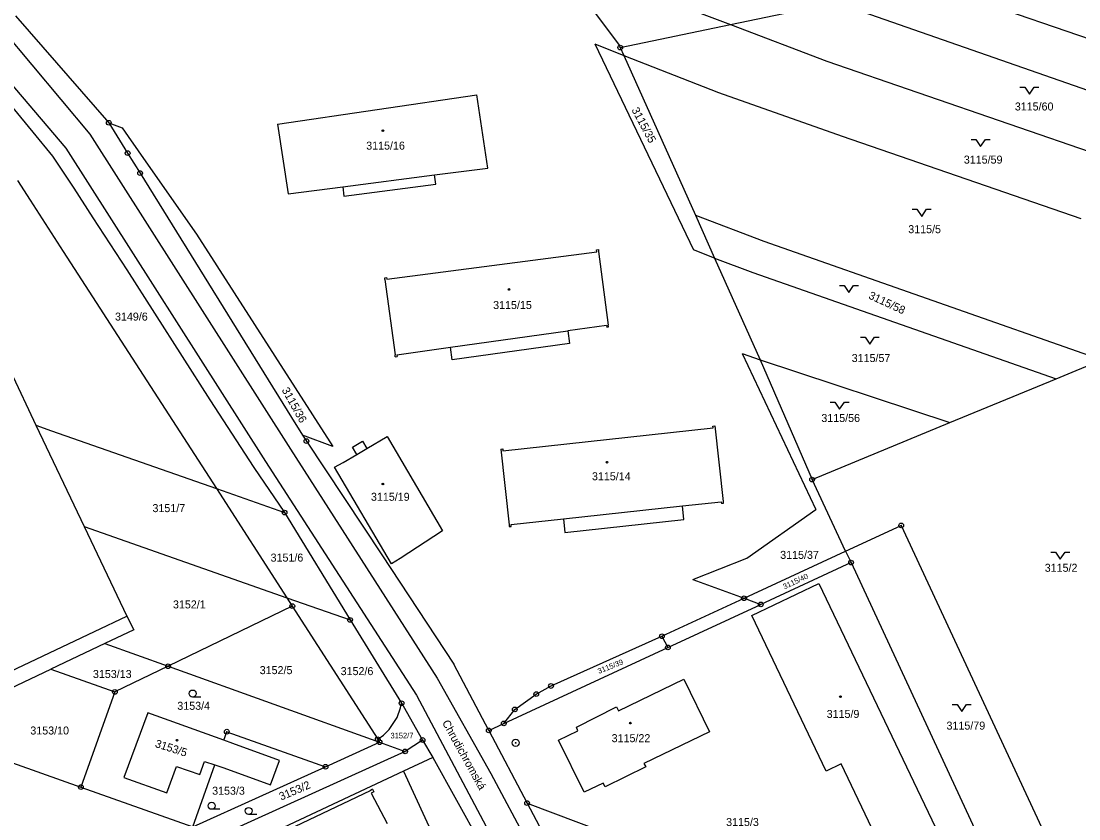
# Model space of a CAD drawing. Extents: x -593183 to -588034, y -1130415 to -1124994.
# Drawn here: x -591957.7 to -591732.9, y -1127703.4 to -1127533.8 of the extents above; entities that cross this region are included whole.
import ezdxf

# ---------------------------------------------------------------- set-up
doc = ezdxf.new("R2010")
doc.units = 0
for name, color, linetype in [('Vrstva 1', 7, 'Continuous'), ('Vrstva 15', 7, 'Continuous'), ('Vrstva 18', 7, 'Continuous'), ('Vrstva 19', 7, 'Continuous'), ('Vrstva 24', 7, 'Continuous'), ('Vrstva 25', 7, 'Continuous'), ('Vrstva 4', 7, 'Continuous')]:
    doc.layers.add(name, color=color, linetype=linetype)

msp = doc.modelspace()

# ---------------------------------------------------------------- linework, layer by layer
at = {"layer": 'Vrstva 1'}
for p, q in [((-591844.5, -1127520.34), (-591806.98, -1127534.56)), ((-591844.5, -1127520.34), (-591830.6, -1127538.91)), ((-591765, -1127525.8), (-591719.7, -1127541.44)), ((-591806.98, -1127534.56), (-591784.47, -1127529.87)), ((-591783.52, -1127530.22), (-591724.73, -1127550.74)), ((-591958.88, -1127532.67), (-591939.07, -1127555.42)), ((-591830.39, -1127539.45), (-591806.98, -1127534.56)), ((-591806.98, -1127534.56), (-591786.52, -1127542.32)), ((-591835.79, -1127538.66), (-591829.62, -1127541.11)), ((-591835.79, -1127538.66), (-591814.84, -1127582.46)), ((-591830.6, -1127538.91), (-591830.39, -1127539.45)), ((-591830.39, -1127539.45), (-591829.62, -1127541.11)), ((-591829.62, -1127541.11), (-591809.51, -1127548.99)), ((-591829.62, -1127541.11), (-591814.41, -1127575.07)), ((-591786.52, -1127542.32), (-591728.5, -1127562.34)), ((-591963.87, -1127546.9), (-591955.2, -1127557.43)), ((-591809.51, -1127548.99), (-591783.24, -1127558.26)), ((-591903.25, -1127555.75), (-591860.85, -1127549.48)), ((-591858.55, -1127565.06), (-591860.85, -1127549.48)), ((-591939.07, -1127555.42), (-591936.22, -1127556.5)), ((-591939.07, -1127555.42), (-591935.06, -1127561.89)), ((-591903.25, -1127555.75), (-591900.92, -1127570.51)), ((-591955.2, -1127557.43), (-591951.02, -1127562.54)), ((-591936.22, -1127556.5), (-591934.93, -1127558.37)), ((-591934.93, -1127558.37), (-591930.69, -1127564.45)), ((-591783.24, -1127558.26), (-591732.53, -1127575.81)), ((-591951.02, -1127562.54), (-591949.45, -1127564.85)), ((-591935.06, -1127561.89), (-591932.43, -1127566.14)), ((-591949.45, -1127564.85), (-591946.5, -1127569.3)), ((-591930.69, -1127564.45), (-591920.42, -1127579.1)), ((-591932.43, -1127566.14), (-591900.25, -1127618.07)), ((-591869.83, -1127566.51), (-591858.55, -1127565.06)), ((-591869.57, -1127568.49), (-591869.83, -1127566.51)), ((-591958.47, -1127567.67), (-591955.78, -1127571.85)), ((-591946.5, -1127569.3), (-591942.48, -1127575.66)), ((-591900.92, -1127570.51), (-591889.37, -1127569.02)), ((-591889.37, -1127569.02), (-591889.11, -1127571.01)), ((-591889.11, -1127571.01), (-591869.57, -1127568.49)), ((-591955.78, -1127571.85), (-591948.73, -1127582.78)), ((-591942.48, -1127575.66), (-591935.26, -1127586.66)), ((-591814.41, -1127575.07), (-591799.88, -1127580.63)), ((-591814.41, -1127575.07), (-591810.33, -1127584.19)), ((-591920.42, -1127579.1), (-591891.43, -1127624.24)), ((-591799.88, -1127580.63), (-591728.03, -1127605.83)), ((-591948.73, -1127582.78), (-591931.76, -1127609.08)), ((-591879.98, -1127588.71), (-591835.39, -1127582.84)), ((-591835.44, -1127582.45), (-591835.04, -1127582.39)), ((-591835.39, -1127582.84), (-591835.44, -1127582.45)), ((-591835.04, -1127582.39), (-591834.99, -1127582.79)), ((-591834.99, -1127582.79), (-591832.93, -1127598.44)), ((-591810.33, -1127584.19), (-591814.84, -1127582.46)), ((-591810.33, -1127584.19), (-591802.2, -1127587.24)), ((-591810.33, -1127584.19), (-591800.65, -1127605.81)), ((-591935.26, -1127586.66), (-591917.61, -1127614.31)), ((-591802.2, -1127587.24), (-591737.74, -1127609.83)), ((-591880.43, -1127588.36), (-591880.04, -1127588.31)), ((-591880.38, -1127588.76), (-591880.43, -1127588.36)), ((-591880.38, -1127588.76), (-591878.25, -1127604.79)), ((-591880.04, -1127588.31), (-591879.98, -1127588.71)), ((-591833.33, -1127598.5), (-591841.54, -1127599.65)), ((-591833.33, -1127598.5), (-591833.27, -1127598.9)), ((-591832.88, -1127598.84), (-591832.93, -1127598.44)), ((-591963.7, -1127600.33), (-591956.12, -1127616.36)), ((-591841.54, -1127599.65), (-591841.17, -1127602.32)), ((-591833.27, -1127598.9), (-591832.88, -1127598.84)), ((-591877.85, -1127604.73), (-591866.47, -1127603.14)), ((-591866.1, -1127605.81), (-591866.47, -1127603.14)), ((-591841.17, -1127602.32), (-591866.1, -1127605.81)), ((-591878.2, -1127605.19), (-591878.25, -1127604.79)), ((-591878.2, -1127605.19), (-591877.79, -1127605.13)), ((-591877.85, -1127604.73), (-591877.79, -1127605.13)), ((-591804.47, -1127604.44), (-591800.65, -1127605.81)), ((-591804.47, -1127604.44), (-591788.8, -1127637.65)), ((-591800.65, -1127605.81), (-591760.35, -1127619.17)), ((-591800.65, -1127605.81), (-591789.63, -1127631.26)), ((-591737.74, -1127609.83), (-591728.03, -1127605.83)), ((-591931.76, -1127609.08), (-591916.19, -1127633.2)), ((-591760.35, -1127619.17), (-591737.74, -1127609.83)), ((-591917.61, -1127614.31), (-591908.26, -1127628.7)), ((-591956.12, -1127616.36), (-591954.54, -1127619.7)), ((-591900.25, -1127618.07), (-591897.89, -1127621.86)), ((-591954.54, -1127619.7), (-591951.27, -1127620.88)), ((-591954.54, -1127619.7), (-591944.3, -1127641.28)), ((-591951.27, -1127620.88), (-591916.19, -1127633.2)), ((-591855.31, -1127625.15), (-591810.64, -1127620.29)), ((-591810.69, -1127619.89), (-591810.29, -1127619.85)), ((-591810.64, -1127620.29), (-591810.69, -1127619.89)), ((-591810.29, -1127619.85), (-591808.54, -1127635.93)), ((-591789.63, -1127631.26), (-591760.35, -1127619.17)), ((-591891.43, -1127624.24), (-591897.89, -1127621.86)), ((-591897.89, -1127621.86), (-591897.07, -1127623.1)), ((-591897.07, -1127623.1), (-591881.05, -1127647.29)), ((-591887.29, -1127624.36), (-591885.13, -1127623.1)), ((-591885.13, -1127623.1), (-591884.22, -1127624.65)), ((-591884.22, -1127624.65), (-591879.91, -1127622.12)), ((-591879.91, -1127622.12), (-591868.15, -1127642.19)), ((-591886.38, -1127625.91), (-591887.29, -1127624.36)), ((-591855.75, -1127624.8), (-591855.35, -1127624.76)), ((-591855.75, -1127624.8), (-591854, -1127640.88)), ((-591855.35, -1127624.76), (-591855.31, -1127625.15)), ((-591891.08, -1127628.67), (-591889.27, -1127627.61)), ((-591889.27, -1127627.61), (-591886.38, -1127625.91)), ((-591908.26, -1127628.7), (-591901.71, -1127638.29)), ((-591879.01, -1127649.21), (-591891.08, -1127628.67)), ((-591782.49, -1127646.49), (-591789.63, -1127631.26)), ((-591916.19, -1127633.2), (-591901.22, -1127656.39)), ((-591916.19, -1127633.2), (-591901.71, -1127638.29)), ((-591817.18, -1127636.87), (-591808.94, -1127635.97)), ((-591808.94, -1127635.97), (-591808.89, -1127636.37)), ((-591808.5, -1127636.33), (-591808.89, -1127636.37)), ((-591808.54, -1127635.93), (-591808.5, -1127636.33)), ((-591901.71, -1127638.29), (-591887.81, -1127661.1)), ((-591816.86, -1127639.75), (-591817.18, -1127636.87)), ((-591803.51, -1127647.97), (-591788.8, -1127637.65)), ((-591944.3, -1127641.28), (-591901.22, -1127656.39)), ((-591944.3, -1127641.28), (-591935.27, -1127660.33)), ((-591854, -1127640.88), (-591853.96, -1127641.28)), ((-591853.96, -1127641.28), (-591853.56, -1127641.23)), ((-591853.6, -1127640.84), (-591842.48, -1127639.63)), ((-591853.56, -1127641.23), (-591853.6, -1127640.84)), ((-591842.48, -1127639.63), (-591842.17, -1127642.51)), ((-591842.17, -1127642.51), (-591816.86, -1127639.75)), ((-591868.15, -1127642.19), (-591877.15, -1127648.07)), ((-591881.05, -1127647.29), (-591865.76, -1127670.54)), ((-591877.15, -1127648.07), (-591879.01, -1127649.21)), ((-591814.96, -1127652.48), (-591803.51, -1127647.97)), ((-591804.09, -1127656.49), (-591782.49, -1127646.49)), ((-591782.49, -1127646.49), (-591781.34, -1127648.93)), ((-591781.34, -1127648.93), (-591800.52, -1127657.81)), ((-591781.34, -1127648.93), (-591749.86, -1127716.73)), ((-591814.96, -1127652.48), (-591804.09, -1127656.49)), ((-591802.43, -1127660.14), (-591788.2, -1127653.34)), ((-591788.2, -1127653.34), (-591760.92, -1127710.38)), ((-591901.22, -1127656.39), (-591900.07, -1127658.18)), ((-591901.22, -1127656.39), (-591887.81, -1127661.1)), ((-591821.53, -1127664.58), (-591804.09, -1127656.49)), ((-591804.09, -1127656.49), (-591800.52, -1127657.81)), ((-591900.07, -1127658.18), (-591926.48, -1127670.94)), ((-591900.07, -1127658.18), (-591881.93, -1127686.47)), ((-591820.27, -1127666.96), (-591800.52, -1127657.81)), ((-591935.27, -1127660.33), (-591933.76, -1127663.22)), ((-591887.81, -1127661.1), (-591876.86, -1127678.81)), ((-591786.6, -1127693.23), (-591802.43, -1127660.14)), ((-591933.76, -1127663.22), (-591939.89, -1127666.12)), ((-591845.1, -1127675.15), (-591821.53, -1127664.58)), ((-591939.89, -1127666.12), (-591951.39, -1127671.56)), ((-591939.89, -1127666.12), (-591926.48, -1127670.94)), ((-591855.15, -1127683.12), (-591820.27, -1127666.96)), ((-591858.34, -1127684.6), (-591865.76, -1127670.54)), ((-591960.06, -1127675.65), (-591951.39, -1127671.56)), ((-591951.39, -1127671.56), (-591937.78, -1127676.4)), ((-591926.48, -1127670.94), (-591937.78, -1127676.4)), ((-591926.48, -1127670.94), (-591881.52, -1127687.11)), ((-591830.78, -1127680.46), (-591816.88, -1127673.71)), ((-591816.88, -1127673.71), (-591811.44, -1127684.86)), ((-591937.78, -1127676.4), (-591944.98, -1127696.65)), ((-591852.79, -1127680.13), (-591848.23, -1127676.87)), ((-591848.23, -1127676.87), (-591845.1, -1127675.15)), ((-591877.06, -1127679.77), (-591876.86, -1127678.81)), ((-591876.86, -1127678.81), (-591876.52, -1127679.36)), ((-591876.52, -1127679.36), (-591872.39, -1127686.63)), ((-591930.8, -1127680.83), (-591935.85, -1127694.58)), ((-591914.64, -1127686.68), (-591930.8, -1127680.83)), ((-591877.79, -1127681.86), (-591877.06, -1127679.77)), ((-591855.15, -1127683.12), (-591852.79, -1127680.13)), ((-591839.7, -1127683.88), (-591831.18, -1127679.61)), ((-591831.18, -1127679.61), (-591830.78, -1127680.46)), ((-591879.48, -1127684.41), (-591877.79, -1127681.86)), ((-591858.34, -1127684.6), (-591855.15, -1127683.12)), ((-591839.37, -1127684.68), (-591839.7, -1127683.88)), ((-591914.64, -1127686.68), (-591913.99, -1127684.86)), ((-591913.99, -1127684.86), (-591893.01, -1127692.32)), ((-591881.93, -1127686.47), (-591880.67, -1127685.59)), ((-591880.67, -1127685.59), (-591879.48, -1127684.41)), ((-591858.34, -1127684.6), (-591850.19, -1127700.03)), ((-591843.52, -1127686.66), (-591839.37, -1127684.68)), ((-591811.44, -1127684.86), (-591825.35, -1127691.59)), ((-591912.72, -1127687.38), (-591914.64, -1127686.68)), ((-591902.79, -1127690.98), (-591912.72, -1127687.38)), ((-591893.01, -1127692.32), (-591881.52, -1127687.11)), ((-591881.93, -1127686.47), (-591881.52, -1127687.11)), ((-591881.52, -1127687.11), (-591876.11, -1127689.06)), ((-591872.39, -1127686.63), (-591876.11, -1127689.06)), ((-591872.39, -1127686.63), (-591870.18, -1127690.32)), ((-591838.07, -1127697.74), (-591843.52, -1127686.66)), ((-591965, -1127689.53), (-591944.98, -1127696.65)), ((-591876.11, -1127689.06), (-591915.78, -1127707.04)), ((-591870.18, -1127690.32), (-591876.43, -1127693.25)), ((-591870.18, -1127690.32), (-591847.52, -1127731.32)), ((-591926.71, -1127697.85), (-591924.65, -1127692.24)), ((-591924.65, -1127692.24), (-591919.72, -1127693.98)), ((-591921.2, -1127705.11), (-591916.51, -1127691.93)), ((-591921.2, -1127705.11), (-591893.01, -1127692.32)), ((-591919.72, -1127693.98), (-591918.71, -1127691.18)), ((-591918.71, -1127691.18), (-591916.51, -1127691.93)), ((-591916.51, -1127691.93), (-591914.61, -1127692.58)), ((-591914.61, -1127692.58), (-591904.7, -1127696.19)), ((-591904.7, -1127696.19), (-591902.79, -1127690.98)), ((-591824.98, -1127692.36), (-591833.62, -1127696.56)), ((-591825.35, -1127691.59), (-591824.98, -1127692.36)), ((-591783.45, -1127691.72), (-591786.6, -1127693.23)), ((-591775.36, -1127708.65), (-591783.45, -1127691.72)), ((-591935.85, -1127694.58), (-591926.71, -1127697.85)), ((-591876.43, -1127693.25), (-591934.25, -1127720.35)), ((-591876.43, -1127693.25), (-591862.67, -1127723.27)), ((-591944.98, -1127696.65), (-591921.2, -1127705.11)), ((-591883.52, -1127697.42), (-591927.11, -1127718.08)), ((-591883.03, -1127697.09), (-591883.52, -1127697.42)), ((-591883.03, -1127697.09), (-591882.75, -1127697.68)), ((-591834, -1127695.82), (-591838.07, -1127697.74)), ((-591833.62, -1127696.56), (-591834, -1127695.82)), ((-591882.75, -1127697.68), (-591883.32, -1127697.95)), ((-591883.32, -1127697.95), (-591879.92, -1127704.36)), ((-591850.19, -1127700.03), (-591780.42, -1127726.22)), ((-591850.19, -1127700.03), (-591836.46, -1127725.97))]:
    msp.add_line(p, q, dxfattribs=at)
msp.add_lwpolyline([(-591782.49, -1127646.49), (-591770.69, -1127641.03), (-591738.07, -1127711.25)], dxfattribs=at)
at = {"layer": 'Vrstva 24'}
for centre, radius in [((-591830.39, -1127539.45), 0.5), ((-591830.39, -1127539.45), 0.0327), ((-591939.07, -1127555.42), 0.5), ((-591939.07, -1127555.42), 0.0327), ((-591935.06, -1127561.89), 0.5), ((-591935.06, -1127561.89), 0.0327), ((-591932.43, -1127566.14), 0.5), ((-591932.43, -1127566.14), 0.0327), ((-591897.07, -1127623.1), 0.5), ((-591897.07, -1127623.1), 0.0327), ((-591789.63, -1127631.26), 0.5), ((-591789.63, -1127631.26), 0.0327), ((-591901.71, -1127638.29), 0.5), ((-591901.71, -1127638.29), 0.0327), ((-591770.69, -1127641.03), 0.5), ((-591770.69, -1127641.03), 0.0327), ((-591781.34, -1127648.93), 0.5), ((-591781.34, -1127648.93), 0.0327), ((-591804.09, -1127656.49), 0.5), ((-591804.09, -1127656.49), 0.0327), ((-591900.07, -1127658.18), 0.5), ((-591900.07, -1127658.18), 0.0327), ((-591800.52, -1127657.81), 0.5), ((-591800.52, -1127657.81), 0.0327), ((-591887.81, -1127661.1), 0.5), ((-591887.81, -1127661.1), 0.0327), ((-591821.53, -1127664.58), 0.5), ((-591821.53, -1127664.58), 0.0327), ((-591820.27, -1127666.96), 0.5), ((-591820.27, -1127666.96), 0.0327), ((-591926.48, -1127670.94), 0.5), ((-591926.48, -1127670.94), 0.0327), ((-591845.1, -1127675.15), 0.5), ((-591937.78, -1127676.4), 0.5), ((-591937.78, -1127676.4), 0.0327), ((-591848.23, -1127676.87), 0.5), ((-591848.23, -1127676.87), 0.0327), ((-591845.1, -1127675.15), 0.0327), ((-591876.86, -1127678.81), 0.5), ((-591876.86, -1127678.81), 0.0327), ((-591852.79, -1127680.13), 0.5), ((-591852.79, -1127680.13), 0.0327), ((-591855.15, -1127683.12), 0.5), ((-591855.15, -1127683.12), 0.0327), ((-591913.99, -1127684.86), 0.5), ((-591913.99, -1127684.86), 0.0327), ((-591881.93, -1127686.47), 0.5), ((-591872.39, -1127686.63), 0.5), ((-591858.34, -1127684.6), 0.5), ((-591858.34, -1127684.6), 0.0327), ((-591881.52, -1127687.11), 0.5), ((-591881.93, -1127686.47), 0.0327), ((-591881.52, -1127687.11), 0.0327), ((-591872.39, -1127686.63), 0.0327), ((-591852.61, -1127687.23), 0.75), ((-591852.61, -1127687.23), 0.0903), ((-591876.11, -1127689.06), 0.5), ((-591876.11, -1127689.06), 0.0327), ((-591893.01, -1127692.32), 0.5), ((-591893.01, -1127692.32), 0.0327), ((-591944.98, -1127696.65), 0.5), ((-591944.98, -1127696.65), 0.0327), ((-591850.19, -1127700.03), 0.5), ((-591850.19, -1127700.03), 0.0327)]:
    msp.add_circle(centre, radius, dxfattribs=at)
at = {"layer": 'Vrstva 25'}
for p, q in [((-591919.5, -1127677.51), (-591921.25, -1127677.51)), ((-591915.46, -1127701.36), (-591917.21, -1127701.36)), ((-591907.61, -1127702.46), (-591909.36, -1127702.46))]:
    msp.add_line(p, q, dxfattribs=at)
for points in [[(-591745.45, -1127547.87), (-591744.45, -1127547.87), (-591743.45, -1127549.37), (-591742.45, -1127547.87), (-591741.45, -1127547.87)], [(-591755.81, -1127559.01), (-591754.81, -1127559.01), (-591753.81, -1127560.51), (-591752.81, -1127559.01), (-591751.81, -1127559.01)], [(-591768.34, -1127573.83), (-591767.34, -1127573.83), (-591766.34, -1127575.33), (-591765.34, -1127573.83), (-591764.34, -1127573.83)], [(-591783.79, -1127589.99), (-591782.79, -1127589.99), (-591781.79, -1127591.49), (-591780.79, -1127589.99), (-591779.79, -1127589.99)], [(-591779.36, -1127601.01), (-591778.36, -1127601.01), (-591777.36, -1127602.51), (-591776.36, -1127601.01), (-591775.36, -1127601.01)], [(-591785.77, -1127614.84), (-591784.77, -1127614.84), (-591783.77, -1127616.34), (-591782.77, -1127614.84), (-591781.77, -1127614.84)], [(-591738.88, -1127646.67), (-591737.88, -1127646.67), (-591736.88, -1127648.17), (-591735.88, -1127646.67), (-591734.88, -1127646.67)], [(-591759.83, -1127679.07), (-591758.83, -1127679.07), (-591757.83, -1127680.57), (-591756.83, -1127679.07), (-591755.83, -1127679.07)]]:
    msp.add_lwpolyline(points, dxfattribs=at)
for centre, radius in [((-591880.83, -1127557.1), 0.175), ((-591880.83, -1127557.1), 0.15), ((-591854.04, -1127590.86), 0.175), ((-591854.04, -1127590.86), 0.15), ((-591833.2, -1127627.59), 0.175), ((-591833.2, -1127627.59), 0.15), ((-591880.83, -1127632.22), 0.175), ((-591880.83, -1127632.22), 0.15), ((-591921.25, -1127676.76), 0.75), ((-591783.59, -1127677.41), 0.175), ((-591783.59, -1127677.41), 0.15), ((-591828.24, -1127683.04), 0.175), ((-591828.24, -1127683.04), 0.15), ((-591924.57, -1127686.67), 0.175), ((-591924.57, -1127686.67), 0.15), ((-591917.21, -1127700.61), 0.75), ((-591909.36, -1127701.71), 0.75)]:
    msp.add_circle(centre, radius, dxfattribs=at)
at = {"layer": 'Vrstva 4'}
for p, q in [((-591961.59, -1127535.76), (-591943.11, -1127557.83)), ((-591965.62, -1127540.36), (-591948.18, -1127560.85)), ((-591943.11, -1127557.83), (-591900.47, -1127624.8)), ((-591948.18, -1127560.85), (-591905.74, -1127627.43)), ((-591889.37, -1127569.02), (-591869.83, -1127566.51)), ((-591866.47, -1127603.14), (-591841.54, -1127599.65)), ((-591900.47, -1127624.8), (-591869.28, -1127673.47)), ((-591886.38, -1127625.91), (-591884.22, -1127624.65)), ((-591905.74, -1127627.43), (-591873.65, -1127677.09)), ((-591842.48, -1127639.63), (-591817.18, -1127636.87)), ((-592022.54, -1127701.68), (-591935.27, -1127660.33)), ((-591821.53, -1127664.58), (-591820.27, -1127666.96)), ((-591869.28, -1127673.47), (-591857.86, -1127693.72)), ((-591873.65, -1127677.09), (-591845.46, -1127730.32)), ((-591857.86, -1127693.72), (-591839.88, -1127727.62))]:
    msp.add_line(p, q, dxfattribs=at)

# ---------------------------------------------------------------- texts
at = {"layer": 'Vrstva 15'}
msp.add_text('Chrudichromská', height=1.7, rotation=298.9872, dxfattribs=at).set_placement((-591868.3, -1127682.94))
at = {"layer": 'Vrstva 18'}
for s, height, p in [('3115/60', 1.7, (-591746.55, -1127552.82)), ('3115/59', 1.7, (-591757.38, -1127564.11)), ('3115/5', 1.7, (-591769.19, -1127578.9)), ('3149/6', 1.7, (-591937.75, -1127597.48)), ('3115/57', 1.7, (-591781.21, -1127606.29)), ('3115/56', 1.7, (-591787.66, -1127619.04)), ('3151/7', 1.7, (-591929.79, -1127638.19)), ('3151/6', 1.7, (-591904.69, -1127648.71)), ('3115/37', 1.7, (-591796.4, -1127648.13)), ('3115/2', 1.7, (-591740.19, -1127650.87)), ('3152/1', 1.7, (-591925.43, -1127658.66)), ('3153/13', 1.7, (-591942.44, -1127673.45)), ('3152/5', 1.7, (-591907, -1127672.63)), ('3152/6', 1.7, (-591889.8, -1127672.84)), ('3153/4', 1.7, (-591924.51, -1127680.21)), ('3153/10', 1.7, (-591955.74, -1127685.46)), ('3115/79', 1.7, (-591761.06, -1127684.42)), ('3152/7', 1.19, (-591879.21, -1127686.29)), ('3153/3', 1.7, (-591917.11, -1127698.26)), ('3115/3', 1.7, (-591807.89, -1127704.91))]:
    msp.add_text(s, height=height, dxfattribs=at).set_placement(p)
for s, height, rotation, p in [('3115/35', 1.7, 298.165, (-591828.05, -1127552.68)), ('3115/58', 1.7, 335.0924, (-591777.78, -1127592.72)), ('3115/36', 1.7, 299.2181, (-591902.38, -1127612.24)), ('3115/40', 1.14, 25.1574, (-591795.48, -1127654.62)), ('3115/39', 1.14, 21.7803, (-591834.92, -1127672.58)), ('3153/2', 1.7, 23.0395, (-591902.45, -1127699.52))]:
    msp.add_text(s, height=height, rotation=rotation, dxfattribs=at).set_placement(p)
at = {"layer": 'Vrstva 19'}
for s, p in [('3115/16', (-591884.37, -1127561.14)), ('3115/15', (-591857.4, -1127595.02)), ('3115/14', (-591836.4, -1127631.42)), ('3115/19', (-591883.36, -1127635.78)), ('3115/9', (-591786.53, -1127681.94)), ('3115/22', (-591832.22, -1127687.09))]:
    msp.add_text(s, height=1.7, dxfattribs=at).set_placement(p)
msp.add_text('3153/5', height=1.7, rotation=342.343, dxfattribs=at).set_placement((-591929.36, -1127688.09))

doc.saveas('drawing.dxf')
